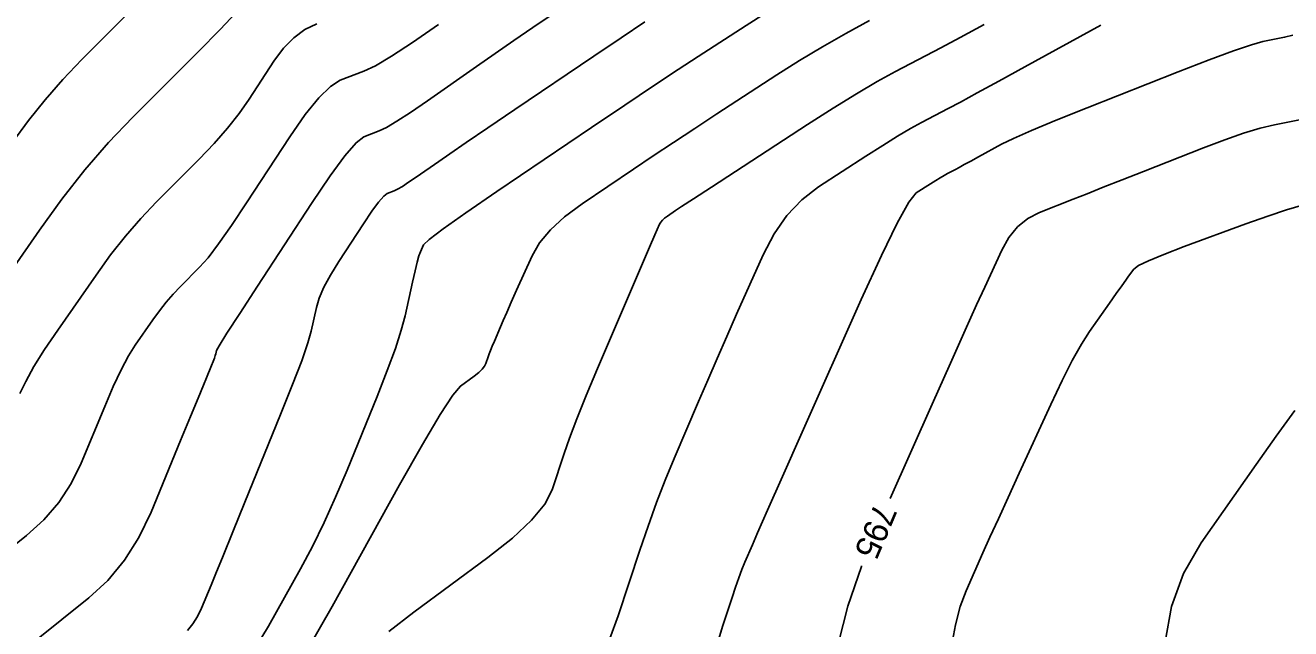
# Model space of a CAD drawing. Extents: x 2082232 to 2083549, y 592624 to 593832.
# Drawn here: x 2083055.51 to 2083091.8, y 593396.77 to 593414.09 of the extents above; entities that cross this region are included whole.
import ezdxf

# ---------------------------------------------------------------- set-up
doc = ezdxf.new("R2010")
doc.units = 0
doc.layers.add('DT_X_Contour_Major', color=7, linetype='Continuous')
doc.layers.add('DT_X_Contour_Minor', color=7, linetype='Continuous')

msp = doc.modelspace()

# ---------------------------------------------------------------- linework, layer by layer
at = {"layer": 'DT_X_Contour_Major'}
for points in [[(2083061.561, 593414.451), (2083061.097, 593413.971), (2083060.473, 593413.34), (2083058.595, 593411.455), (2083057.9, 593410.722), (2083057.221, 593409.937), (2083056.56, 593409.1), (2083055.915, 593408.212), (2083054.219, 593405.772)], [(2083076.742, 593414.437), (2083076.181, 593414.086), (2083074.81, 593413.194), (2083074.233, 593412.816), (2083073.53, 593412.349), (2083072.702, 593411.794), (2083071.747, 593411.151), (2083069.035, 593409.319), (2083068.14, 593408.708), (2083067.492, 593408.25), (2083067.089, 593407.945), (2083066.932, 593407.792), (2083066.841, 593407.588), (2083066.801, 593407.476), (2083066.75, 593407.293), (2083066.688, 593407.039), (2083066.615, 593406.714), (2083066.404, 593405.753), (2083066.294, 593405.338), (2083066.123, 593404.814), (2083065.891, 593404.182), (2083065.598, 593403.441), (2083064.736, 593401.321), (2083064.41, 593400.548), (2083064.079, 593399.819), (2083063.743, 593399.135), (2083063.402, 593398.495), (2083062.488, 593396.849), (2083062.128, 593396.264)], [(2083092.346, 593411.432), (2083091.342, 593411.232), (2083090.932, 593411.135), (2083090.454, 593410.993), (2083089.91, 593410.805), (2083089.298, 593410.573), (2083087.578, 593409.894), (2083086.968, 593409.653), (2083086.429, 593409.441), (2083085.962, 593409.256), (2083085.565, 593409.099), (2083084.601, 593408.717), (2083084.262, 593408.542), (2083083.968, 593408.304), (2083083.719, 593408.002), (2083083.514, 593407.636), (2083083.027, 593406.577), (2083082.796, 593406.069), (2083082.468, 593405.34), (2083082.043, 593404.39), (2083081.521, 593403.219), (2083080.317, 593400.514)], [(2083079.497, 593398.581), (2083079.49, 593398.564), (2083079.102, 593397.421), (2083078.835, 593396.37)]]:
    msp.add_lwpolyline(points, dxfattribs=at)
at = {"layer": 'DT_X_Contour_Minor'}
for points in [[(2083058.634, 593414.61), (2083057.135, 593413.105), (2083056.59, 593412.533), (2083056.077, 593411.949), (2083055.598, 593411.352), (2083055.152, 593410.741)], [(2083067.364, 593414.106), (2083066.619, 593413.595), (2083066.014, 593413.202), (2083065.549, 593412.927), (2083065.223, 593412.77), (2083064.541, 593412.51), (2083064.258, 593412.335), (2083063.924, 593412.007), (2083063.537, 593411.525), (2083063.098, 593410.889), (2083061.857, 593408.989), (2083061.423, 593408.339), (2083061.055, 593407.816), (2083060.75, 593407.418), (2083060.51, 593407.146), (2083059.956, 593406.59), (2083059.751, 593406.374), (2083059.551, 593406.142), (2083059.355, 593405.895), (2083059.165, 593405.632), (2083058.664, 593404.912), (2083058.468, 593404.6), (2083058.257, 593404.202), (2083058.029, 593403.72), (2083057.786, 593403.153), (2083057.115, 593401.527), (2083056.829, 593400.939), (2083056.471, 593400.397), (2083056.042, 593399.901), (2083055.542, 593399.449), (2083054.115, 593398.306)], [(2083063.866, 593414.133), (2083063.53, 593413.967), (2083063.214, 593413.732), (2083062.918, 593413.428), (2083062.642, 593413.056), (2083061.934, 593411.972), (2083061.645, 593411.559), (2083061.308, 593411.133), (2083060.924, 593410.695), (2083060.491, 593410.243), (2083059.276, 593409.023), (2083058.825, 593408.548), (2083058.386, 593408.04), (2083057.957, 593407.498), (2083057.54, 593406.922), (2083056.441, 593405.342), (2083056.064, 593404.784), (2083055.758, 593404.294), (2083055.521, 593403.872), (2083055.354, 593403.519)], [(2083070.625, 593414.4), (2083070.069, 593414.023), (2083069.522, 593413.648), (2083068.982, 593413.275), (2083068.451, 593412.905), (2083067.044, 593411.92), (2083066.562, 593411.589), (2083066.17, 593411.334), (2083065.869, 593411.156), (2083065.658, 593411.055), (2083065.215, 593410.886), (2083064.998, 593410.719), (2083064.676, 593410.346), (2083064.25, 593409.766), (2083063.721, 593408.979), (2083062.17, 593406.605), (2083061.66, 593405.821), (2083061.294, 593405.251), (2083061.071, 593404.895), (2083060.992, 593404.753), (2083060.971, 593404.659), (2083060.958, 593404.612), (2083060.933, 593404.54), (2083060.896, 593404.444), (2083060.848, 593404.325), (2083060.705, 593403.973), (2083060.619, 593403.762), (2083060.466, 593403.391), (2083060.248, 593402.861), (2083059.964, 593402.172), (2083059.119, 593400.122), (2083058.769, 593399.392), (2083058.354, 593398.737), (2083057.873, 593398.159), (2083057.327, 593397.657), (2083055.783, 593396.419)], [(2083073.277, 593414.183), (2083072.602, 593413.731), (2083071.811, 593413.198), (2083069.546, 593411.668), (2083068.773, 593411.145), (2083068.152, 593410.723), (2083067.683, 593410.402), (2083067.366, 593410.183), (2083066.724, 593409.734), (2083066.504, 593409.583), (2083066.326, 593409.467), (2083066.188, 593409.386), (2083066.092, 593409.339), (2083065.89, 593409.262), (2083065.791, 593409.186), (2083065.644, 593409.016), (2083065.45, 593408.751), (2083065.208, 593408.392), (2083064.501, 593407.309), (2083064.262, 593406.922), (2083064.075, 593406.573), (2083063.941, 593406.263), (2083063.859, 593405.991), (2083063.712, 593405.316), (2083063.615, 593404.977), (2083063.436, 593404.465), (2083063.176, 593403.78), (2083062.833, 593402.923), (2083061.809, 593400.407), (2083061.46, 593399.551), (2083061.182, 593398.868), (2083060.974, 593398.359), (2083060.836, 593398.023), (2083060.563, 593397.36), (2083060.45, 593397.124), (2083060.315, 593396.912), (2083060.16, 593396.725)], [(2083079.725, 593414.223), (2083079.044, 593413.855), (2083078.374, 593413.472), (2083077.713, 593413.075), (2083077.063, 593412.663), (2083075.344, 593411.545), (2083074.711, 593411.131), (2083074.101, 593410.729), (2083073.514, 593410.339), (2083072.951, 593409.961), (2083071.48, 593408.967), (2083070.976, 593408.595), (2083070.569, 593408.222), (2083070.258, 593407.85), (2083070.044, 593407.477), (2083069.6, 593406.484), (2083069.446, 593406.139), (2083069.318, 593405.849), (2083069.215, 593405.614), (2083069.137, 593405.433), (2083068.963, 593405.025), (2083068.902, 593404.882), (2083068.853, 593404.76), (2083068.813, 593404.658), (2083068.785, 593404.576), (2083068.722, 593404.384), (2083068.683, 593404.308), (2083068.613, 593404.223), (2083068.513, 593404.128), (2083068.382, 593404.025), (2083067.991, 593403.737), (2083067.772, 593403.478), (2083067.408, 593402.92), (2083066.899, 593402.062), (2083066.245, 593400.904), (2083064.307, 593397.415), (2083063.637, 593396.245)], [(2083083.016, 593414.111), (2083082.321, 593413.737), (2083081.765, 593413.442), (2083080.469, 593412.76), (2083079.946, 593412.473), (2083079.352, 593412.124), (2083078.685, 593411.713), (2083077.945, 593411.24), (2083075.877, 593409.895), (2083075.188, 593409.447), (2083074.671, 593409.11), (2083074.326, 593408.884), (2083074.154, 593408.77), (2083073.925, 593408.615), (2083073.846, 593408.557), (2083073.783, 593408.499), (2083073.734, 593408.441), (2083073.701, 593408.383), (2083073.632, 593408.228), (2083073.565, 593408.074), (2083073.415, 593407.726), (2083073.184, 593407.186), (2083072.871, 593406.452), (2083071.925, 593404.239), (2083071.599, 593403.464), (2083071.33, 593402.8), (2083071.117, 593402.245), (2083070.96, 593401.801), (2083070.619, 593400.763), (2083070.408, 593400.35), (2083070.03, 593399.887), (2083069.486, 593399.374), (2083068.775, 593398.813), (2083066.657, 593397.249), (2083065.94, 593396.697)], [(2083086.361, 593414.09), (2083084.182, 593412.895), (2083083.431, 593412.484), (2083082.813, 593412.148), (2083082.328, 593411.886), (2083081.976, 593411.698), (2083081.212, 593411.296), (2083080.898, 593411.123), (2083080.528, 593410.905), (2083080.102, 593410.641), (2083079.621, 593410.333), (2083078.262, 593409.449), (2083077.78, 593409.079), (2083077.355, 593408.632), (2083076.985, 593408.107), (2083076.672, 593407.504), (2083075.911, 593405.795), (2083075.629, 593405.158), (2083075.353, 593404.528), (2083075.083, 593403.906), (2083074.819, 593403.291), (2083074.123, 593401.662), (2083073.865, 593401.039), (2083073.615, 593400.392), (2083073.372, 593399.721), (2083073.136, 593399.027), (2083072.517, 593397.143), (2083072.275, 593396.496)], [(2083091.86, 593413.804), (2083091.627, 593413.743), (2083091.007, 593413.62), (2083090.681, 593413.531), (2083090.167, 593413.357), (2083089.467, 593413.098), (2083088.58, 593412.753), (2083085.964, 593411.721), (2083085.075, 593411.365), (2083084.37, 593411.072), (2083083.848, 593410.843), (2083083.509, 593410.676), (2083082.852, 593410.315), (2083082.625, 593410.192), (2083082.439, 593410.09), (2083082.292, 593410.011), (2083082.186, 593409.954), (2083081.956, 593409.833), (2083081.861, 593409.781), (2083081.749, 593409.715), (2083081.621, 593409.635), (2083081.475, 593409.542), (2083081.065, 593409.276), (2083080.852, 593409.01), (2083080.517, 593408.412), (2083080.063, 593407.483), (2083079.488, 593406.221), (2083077.794, 593402.416), (2083077.228, 593401.143), (2083076.801, 593400.18), (2083076.512, 593399.527), (2083076.362, 593399.183), (2083076.147, 593398.679), (2083076.063, 593398.474), (2083075.974, 593398.238), (2083075.879, 593397.971), (2083075.779, 593397.674), (2083075.505, 593396.839), (2083075.404, 593396.481)], [(2083092.145, 593408.923), (2083091.684, 593408.79), (2083091.143, 593408.612), (2083090.52, 593408.389), (2083088.75, 593407.737), (2083088.163, 593407.513), (2083087.726, 593407.331), (2083087.441, 593407.191), (2083087.307, 593407.092), (2083087.152, 593406.885), (2083087.075, 593406.778), (2083086.958, 593406.615), (2083086.801, 593406.394), (2083086.605, 593406.116), (2083086.031, 593405.298), (2083085.8, 593404.937), (2083085.538, 593404.468), (2083085.246, 593403.892), (2083084.922, 593403.208), (2083084.017, 593401.24), (2083083.698, 593400.543), (2083083.418, 593399.929), (2083083.177, 593399.398), (2083082.976, 593398.949), (2083082.492, 593397.862), (2083082.325, 593397.413), (2083082.186, 593396.883), (2083082.076, 593396.271)], [(2083091.918, 593403.039), (2083091.388, 593402.297), (2083090.816, 593401.487), (2083089.237, 593399.238), (2083088.728, 593398.36), (2083088.383, 593397.412), (2083088.203, 593396.396), (2083088.189, 593395.31), (2083088.37, 593392.322), (2083088.438, 593391.322), (2083088.507, 593390.561), (2083088.577, 593390.04), (2083088.648, 593389.758), (2083088.839, 593389.328), (2083089.012, 593389.107), (2083089.387, 593388.765), (2083089.966, 593388.304), (2083090.747, 593387.723), (2083093.1, 593386.014)]]:
    msp.add_lwpolyline(points, dxfattribs=at)

# ---------------------------------------------------------------- texts
at = {"layer": 'DT_X_Contour_Major'}
msp.add_text('795', height=0.7, rotation=247.0011, dxfattribs=at).set_placement((2083079.886, 593400.421))

doc.saveas('drawing.dxf')
